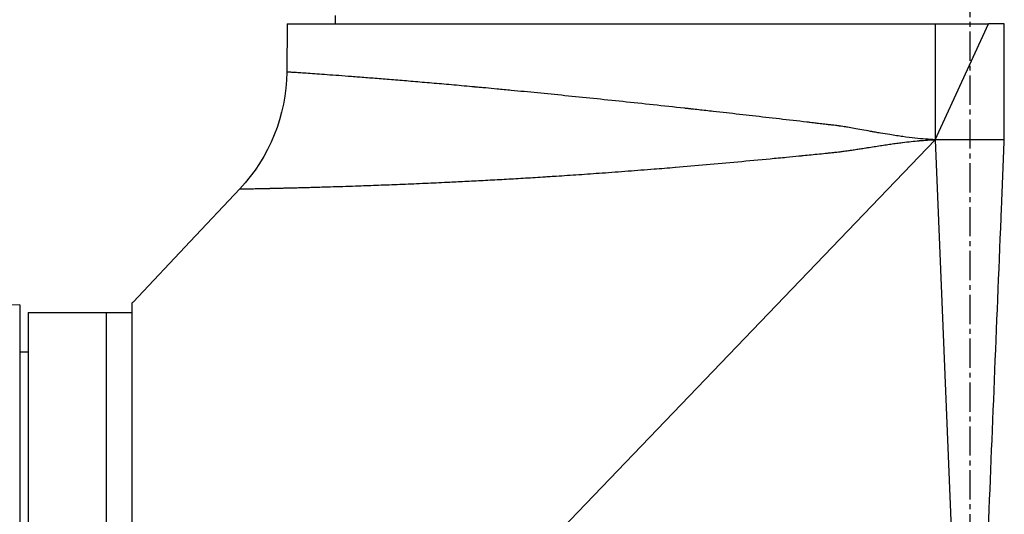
# Model space of a CAD drawing. Header units: millimetres. Extents: x 0 to 4378, y 0 to 2376.
# Tile 362 of 656: x 297 to 354, y 1786 to 1814. Entities that reach past the tile are written whole.
import ezdxf

# ---------------------------------------------------------------- set-up
doc = ezdxf.new("R2010")
doc.units = ezdxf.units.MM
doc.header["$LTSCALE"] = 0.2
doc.linetypes.add('CENTER2', pattern=[1.125, 0.75, -0.125, 0.125, -0.125])
doc.layers.add('02_Center Line', color=1, linetype='CENTER2')

# ---------------------------------------------------------------- blocks, each defined once
blk = doc.blocks.new('A$C078f5041')
for p, q in [((-73.987, 1314.2), (-73.979, 1314.7)), ((-112.7, 1314.2), (-111.78, 1314.2)), ((-112.7, 1307.5), (-112.7, 1314.2)), ((-71.183, 1314.2), (-111.78, 1314.2)), ((-108.7, 1307.501), (-111.78, 1314.2)), ((-108.7, 1314.2), (-108.7, 1307.501)), ((-71.183, 1314.2), (-71.158, 1311.419)), ((-112.7, 1307.5), (-108.7, 1307.501)), ((-108.7, 1307.501), (-110.6, 1260.945)), ((-62.2, 1259.021), (-108.7, 1307.501)), ((-68.436, 1304.649), (-65.564, 1301.6)), ((-65.564, 1301.6), (-65.567, 1301.6)), ((-62.268, 1298.1), (-65.567, 1301.6)), ((-62.2, 1298.027), (-62.2, 1219.5)), ((-55.7, 1297.945), (-55.7, 1218.983)), ((-55.7, 1297.945), (-52.7, 1297.868)), ((-56.2, 1297.5), (-62.2, 1297.5)), ((-60.7, 1297.5), (-60.7, 1219.5)), ((-56.2, 1297.5), (-56.2, 1219.5)), ((-55.7, 1295.213), (-56.2, 1295.221))]:
    blk.add_line(p, q)
blk.add_arc((-61.159, 1311.507), 10, 180.5, 223.2998)
for major_axis, ratio, start_param, end_param in [((0.645, -0.685), 0.008693, 4.712313, 4.818503), ((-0.645, 0.685), 0.008695, 1.57072, 1.676912)]:
    blk.add_ellipse((-62.262, 1298.106), major_axis=major_axis, ratio=ratio, start_param=start_param, end_param=end_param)
for points, knots in [([(-108.7, 1307.501), (-108.524, 1307.507), (-108.336, 1307.518), (-107.945, 1307.548), (-107.741, 1307.568), (-107.305, 1307.615), (-107.072, 1307.644), (-106.585, 1307.711), (-106.331, 1307.749), (-105.891, 1307.819), (-105.711, 1307.849), (-105.435, 1307.897), (-105.341, 1307.913), (-105.2, 1307.939), (-105.152, 1307.947), (-105.08, 1307.96), (-105.044, 1307.967), (-105.008, 1307.974), (-104.984, 1307.978), (-104.973, 1307.98), (-104.78, 1308.016), (-104.611, 1308.047), (-104.294, 1308.104), (-104.146, 1308.13), (-103.872, 1308.178), (-103.745, 1308.2), (-103.56, 1308.23), (-103.496, 1308.241), (-103.372, 1308.26), (-103.314, 1308.269), (-103.233, 1308.281), (-103.206, 1308.285), (-103.168, 1308.291), (-103.156, 1308.292), (-103.138, 1308.295), (-103.129, 1308.296), (-103.12, 1308.297), (-103.114, 1308.298), (-103.109, 1308.299), (-103.083, 1308.303), (-103.047, 1308.307), (-102.954, 1308.319), (-102.898, 1308.326), (-102.763, 1308.342), (-102.686, 1308.351), (-102.51, 1308.372), (-102.412, 1308.384), (-102.194, 1308.409), (-102.075, 1308.423), (-101.851, 1308.45), (-101.751, 1308.461), (-101.586, 1308.481), (-101.525, 1308.488), (-101.432, 1308.499), (-101.4, 1308.502), (-101.352, 1308.508), (-101.336, 1308.51), (-101.307, 1308.513), (-101.295, 1308.515), (-101.278, 1308.516), (-101.273, 1308.517), (-100.733, 1308.58), (-100.204, 1308.641), (-99.157, 1308.762), (-98.64, 1308.821), (-97.617, 1308.937), (-97.111, 1308.994), (-96.357, 1309.079), (-96.103, 1309.107), (-95.568, 1309.167), (-95.287, 1309.198), (-94.871, 1309.245), (-94.733, 1309.26), (-94.527, 1309.283), (-94.424, 1309.294), (-94.305, 1309.307), (-94.254, 1309.313), (-94.22, 1309.316), (-94.204, 1309.318), (-93.573, 1309.387), (-92.97, 1309.453), (-91.78, 1309.581), (-91.193, 1309.643), (-90.038, 1309.765), (-89.47, 1309.824), (-88.352, 1309.939), (-87.802, 1309.995), (-86.723, 1310.103), (-86.194, 1310.156), (-85.159, 1310.258), (-84.652, 1310.307), (-83.879, 1310.381), (-83.605, 1310.407), (-83.112, 1310.453), (-82.893, 1310.474), (-82.568, 1310.504), (-82.461, 1310.514), (-82.301, 1310.529), (-82.247, 1310.534), (-82.155, 1310.543), (-82.115, 1310.546), (-82.062, 1310.551), (-82.048, 1310.552), (-81.629, 1310.591), (-81.229, 1310.627), (-80.448, 1310.697), (-80.066, 1310.731), (-79.323, 1310.795), (-78.96, 1310.826), (-78.257, 1310.885), (-77.916, 1310.914), (-77.254, 1310.968), (-76.935, 1310.994), (-76.318, 1311.043), (-76.021, 1311.067), (-75.451, 1311.111), (-75.178, 1311.132), (-74.656, 1311.172), (-74.407, 1311.19), (-73.934, 1311.226), (-73.709, 1311.242), (-73.289, 1311.273), (-73.093, 1311.287), (-72.729, 1311.313), (-72.56, 1311.324), (-72.251, 1311.346), (-72.11, 1311.356), (-71.856, 1311.373), (-71.744, 1311.381), (-71.548, 1311.394), (-71.465, 1311.399), (-71.327, 1311.408), (-71.273, 1311.412), (-71.195, 1311.417), (-71.171, 1311.419), (-71.16, 1311.419), (-71.158, 1311.419), (-71.158, 1311.419)], [0, 0, 0, 0, 0.0117188, 0.0117188, 0.023182, 0.023182, 0.0350285, 0.0350285, 0.046875, 0.046875, 0.0546875, 0.0546875, 0.0585938, 0.0585938, 0.0605469, 0.0605469, 0.0615234, 0.0620117, 0.0620117, 0.0625, 0.0625, 0.0690209, 0.0690209, 0.0755498, 0.0755498, 0.0820871, 0.0820871, 0.0859375, 0.0859375, 0.0898438, 0.0898438, 0.0917969, 0.0917969, 0.0927734, 0.0927734, 0.0932617, 0.0935059, 0.0935059, 0.09375, 0.09375, 0.098522, 0.098522, 0.1032938, 0.1032938, 0.1080644, 0.1080644, 0.1128336, 0.1128336, 0.1175988, 0.1175988, 0.1210938, 0.1210938, 0.1230469, 0.1230469, 0.1240234, 0.1240234, 0.1245117, 0.1245117, 0.1248779, 0.1248779, 0.125, 0.125, 0.1513918, 0.1513918, 0.1779839, 0.1779839, 0.2048872, 0.2048872, 0.21875, 0.21875, 0.234375, 0.234375, 0.2421875, 0.2421875, 0.2460938, 0.2480469, 0.2490234, 0.2490234, 0.25, 0.25, 0.2828806, 0.2828806, 0.3159068, 0.3159068, 0.3490803, 0.3490803, 0.3824818, 0.3824818, 0.4160126, 0.4160126, 0.4497447, 0.4497447, 0.46875, 0.46875, 0.484375, 0.484375, 0.4921875, 0.4921875, 0.4960938, 0.4960938, 0.4990234, 0.4990234, 0.5, 0.5, 0.5324557, 0.5324557, 0.5646627, 0.5646627, 0.5966257, 0.5966257, 0.628349, 0.628349, 0.6598369, 0.6598369, 0.6910937, 0.6910937, 0.7221233, 0.7221233, 0.7529296, 0.7529296, 0.7838134, 0.7838134, 0.8140829, 0.8140829, 0.8441556, 0.8441556, 0.8740345, 0.8740345, 0.9037227, 0.9037227, 0.9331379, 0.9331379, 0.9623949, 0.9623949, 0.9914305, 0.9914305, 1, 1, 1, 1]), ([(-110.808, 1261.153), (-110.889, 1263.128), (-110.97, 1265.117), (-111.171, 1270.029), (-111.29, 1272.967), (-111.533, 1278.91), (-111.656, 1281.915), (-111.904, 1287.989), (-112.029, 1291.058), (-112.282, 1297.263), (-112.41, 1300.399), (-112.593, 1304.871), (-112.646, 1306.183), (-112.7, 1307.5)], [0.0571197, 0.0571197, 0.0571197, 0.0571197, 0.1842098, 0.1842098, 0.3686379, 0.3686379, 0.5533958, 0.5533958, 0.738344, 0.738344, 0.9235709, 0.9235709, 1, 1, 1, 1]), ([(-68.436, 1304.649), (-68.436, 1304.649), (-68.444, 1304.649), (-68.475, 1304.65), (-68.498, 1304.65), (-68.555, 1304.652), (-68.586, 1304.652), (-68.663, 1304.654), (-68.711, 1304.655), (-68.799, 1304.656), (-68.834, 1304.657), (-68.922, 1304.658), (-68.978, 1304.659), (-69.07, 1304.66), (-69.102, 1304.661), (-69.152, 1304.662), (-69.169, 1304.662), (-69.195, 1304.663), (-69.21, 1304.663), (-69.226, 1304.663), (-69.235, 1304.663), (-69.237, 1304.663), (-69.294, 1304.665), (-69.354, 1304.666), (-69.483, 1304.668), (-69.552, 1304.67), (-69.637, 1304.672), (-69.647, 1304.672), (-69.731, 1304.674), (-69.81, 1304.675), (-69.905, 1304.677), (-69.915, 1304.677), (-69.972, 1304.679), (-70.022, 1304.68), (-70.1, 1304.681), (-70.127, 1304.682), (-70.167, 1304.683), (-70.181, 1304.683), (-70.201, 1304.684), (-70.214, 1304.684), (-70.226, 1304.684), (-70.233, 1304.684), (-70.235, 1304.684), (-70.282, 1304.685), (-70.331, 1304.687), (-70.44, 1304.689), (-70.501, 1304.691), (-70.628, 1304.694), (-70.695, 1304.695), (-70.771, 1304.697), (-70.775, 1304.697), (-70.849, 1304.699), (-70.925, 1304.701), (-71.054, 1304.704), (-71.104, 1304.705), (-71.225, 1304.708), (-71.298, 1304.71), (-71.414, 1304.713), (-71.453, 1304.714), (-71.514, 1304.715), (-71.534, 1304.716), (-71.565, 1304.716), (-71.576, 1304.717), (-71.597, 1304.717), (-71.606, 1304.717), (-71.718, 1304.72), (-71.817, 1304.723), (-72.012, 1304.728), (-72.107, 1304.731), (-72.293, 1304.736), (-72.383, 1304.738), (-72.523, 1304.742), (-72.575, 1304.743), (-72.709, 1304.747), (-72.79, 1304.75), (-72.943, 1304.754), (-73.015, 1304.756), (-73.152, 1304.76), (-73.216, 1304.762), (-73.305, 1304.765), (-73.333, 1304.765), (-73.362, 1304.766), (-73.364, 1304.766), (-73.367, 1304.766), (-73.367, 1304.766), (-73.579, 1304.773), (-73.793, 1304.779), (-74.139, 1304.79), (-74.272, 1304.794), (-74.649, 1304.807), (-74.897, 1304.815), (-75.23, 1304.826), (-75.315, 1304.829), (-75.422, 1304.833), (-75.444, 1304.834), (-75.839, 1304.848), (-76.225, 1304.862), (-77.025, 1304.892), (-77.44, 1304.908), (-78.292, 1304.943), (-78.731, 1304.962), (-79.594, 1305), (-80.016, 1305.019), (-80.492, 1305.042), (-80.535, 1305.044), (-80.585, 1305.046), (-80.594, 1305.047), (-80.922, 1305.063), (-81.254, 1305.079), (-81.945, 1305.114), (-82.304, 1305.133), (-83.021, 1305.171), (-83.376, 1305.191), (-84.099, 1305.231), (-84.467, 1305.253), (-85.214, 1305.297), (-85.593, 1305.32), (-86.086, 1305.351), (-86.193, 1305.358), (-86.454, 1305.375), (-86.609, 1305.384), (-87.19, 1305.422), (-87.625, 1305.451), (-88.512, 1305.512), (-88.964, 1305.544), (-89.914, 1305.612), (-90.414, 1305.649), (-91.415, 1305.725), (-91.914, 1305.764), (-92.823, 1305.837), (-93.228, 1305.87), (-93.651, 1305.905), (-93.663, 1305.906), (-94.258, 1305.956), (-94.851, 1306.007), (-96.053, 1306.112), (-96.662, 1306.167), (-97.893, 1306.28), (-98.516, 1306.338), (-99.459, 1306.428), (-99.776, 1306.459), (-100.332, 1306.513), (-100.571, 1306.536), (-100.875, 1306.566), (-100.941, 1306.573), (-101.021, 1306.581), (-101.036, 1306.582), (-101.364, 1306.615), (-101.678, 1306.646), (-101.995, 1306.678), (-101.995, 1306.678), (-102.153, 1306.694), (-102.311, 1306.71), (-102.469, 1306.727), (-102.469, 1306.727), (-102.549, 1306.735), (-102.628, 1306.743), (-102.746, 1306.755), (-102.786, 1306.759), (-102.863, 1306.767), (-102.9, 1306.771), (-102.94, 1306.775), (-102.944, 1306.776), (-102.984, 1306.78), (-103.033, 1306.786), (-103.155, 1306.801), (-103.23, 1306.811), (-103.391, 1306.833), (-103.475, 1306.844), (-103.582, 1306.859), (-103.595, 1306.861), (-103.691, 1306.875), (-103.779, 1306.887), (-103.965, 1306.915), (-104.063, 1306.929), (-104.25, 1306.958), (-104.337, 1306.971), (-104.453, 1306.989), (-104.478, 1306.993), (-104.562, 1307.006), (-104.623, 1307.015), (-104.716, 1307.03), (-104.748, 1307.034), (-104.796, 1307.042), (-104.82, 1307.046), (-104.845, 1307.05), (-104.861, 1307.052), (-104.871, 1307.054), (-105.005, 1307.075), (-105.128, 1307.094), (-105.375, 1307.133), (-105.498, 1307.152), (-105.736, 1307.188), (-105.85, 1307.205), (-106.077, 1307.239), (-106.19, 1307.255), (-106.415, 1307.287), (-106.526, 1307.302), (-106.688, 1307.323), (-106.743, 1307.33), (-106.8, 1307.337), (-106.802, 1307.338), (-106.978, 1307.36), (-107.145, 1307.379), (-107.465, 1307.414), (-107.618, 1307.429), (-107.777, 1307.443), (-107.785, 1307.443), (-107.95, 1307.458), (-108.105, 1307.469), (-108.407, 1307.488), (-108.555, 1307.495), (-108.7, 1307.501)], [0, 0, 0, 0, 0.022635, 0.022635, 0.044665, 0.044665, 0.0625, 0.0625, 0.082374, 0.082374, 0.09375, 0.09375, 0.109375, 0.109375, 0.117187, 0.117187, 0.121094, 0.121094, 0.123047, 0.124512, 0.124512, 0.125, 0.125, 0.139809, 0.139809, 0.154375, 0.154375, 0.15625, 0.15625, 0.170354, 0.170354, 0.171875, 0.171875, 0.179687, 0.179687, 0.183594, 0.183594, 0.185547, 0.185547, 0.186523, 0.187256, 0.187256, 0.1875, 0.1875, 0.197646, 0.197646, 0.208198, 0.208198, 0.218207, 0.218207, 0.21875, 0.21875, 0.228563, 0.228563, 0.234375, 0.234375, 0.242187, 0.242187, 0.246094, 0.246094, 0.248047, 0.248047, 0.249023, 0.249023, 0.25, 0.25, 0.258596, 0.258596, 0.267249, 0.267249, 0.275973, 0.275973, 0.28125, 0.28125, 0.290055, 0.290055, 0.298885, 0.298885, 0.307711, 0.307711, 0.312012, 0.312012, 0.312378, 0.312378, 0.3125, 0.3125, 0.331918, 0.331918, 0.34375, 0.34375, 0.365585, 0.365585, 0.373047, 0.373047, 0.375, 0.375, 0.40625, 0.40625, 0.4375, 0.4375, 0.468506, 0.468506, 0.496733, 0.496733, 0.499512, 0.499512, 0.5, 0.5, 0.524548, 0.524548, 0.549661, 0.549661, 0.573117, 0.573117, 0.596215, 0.596215, 0.618819, 0.618819, 0.625, 0.625, 0.633846, 0.633846, 0.657861, 0.657861, 0.681625, 0.681625, 0.706757, 0.706757, 0.73075, 0.73075, 0.749512, 0.749512, 0.75, 0.75, 0.78125, 0.78125, 0.8125, 0.8125, 0.84375, 0.84375, 0.859375, 0.859375, 0.871094, 0.871094, 0.874253, 0.874253, 0.875, 0.875, 0.890625, 0.890625, 0.890653, 0.890653, 0.898438, 0.898438, 0.898456, 0.898456, 0.902344, 0.902344, 0.904297, 0.904297, 0.906128, 0.906128, 0.90625, 0.90625, 0.911231, 0.911231, 0.916553, 0.916553, 0.921211, 0.921211, 0.921875, 0.921875, 0.925844, 0.925844, 0.929688, 0.929688, 0.932773, 0.932773, 0.933594, 0.933594, 0.935547, 0.935547, 0.936523, 0.936523, 0.937012, 0.937256, 0.937256, 0.9375, 0.9375, 0.942479, 0.942479, 0.947802, 0.947802, 0.953125, 0.953125, 0.958839, 0.958839, 0.965108, 0.965108, 0.968506, 0.968506, 0.96875, 0.96875, 0.976563, 0.976563, 0.983978, 0.983978, 0.984375, 0.984375, 0.992188, 0.992188, 1, 1, 1, 1]), ([(-111.988, 1260.675), (-112.771, 1261.459), (-113.55, 1262.24), (-115.104, 1263.795), (-115.878, 1264.571), (-117.421, 1266.116), (-118.19, 1266.886), (-119.719, 1268.418), (-120.48, 1269.179), (-121.992, 1270.694), (-122.744, 1271.447), (-124.09, 1272.795), (-124.686, 1273.392), (-125.413, 1274.119), (-125.548, 1274.255), (-126.331, 1275.04), (-126.975, 1275.684), (-128.26, 1276.971), (-128.901, 1277.614), (-130.182, 1278.896), (-130.82, 1279.536), (-131.729, 1280.447), (-132.006, 1280.724), (-132.735, 1281.454), (-133.183, 1281.903), (-133.941, 1282.663), (-134.253, 1282.976), (-134.801, 1283.525), (-135.037, 1283.761), (-135.633, 1284.359), (-135.991, 1284.717), (-136.544, 1285.272), (-136.742, 1285.47), (-137.084, 1285.813), (-137.229, 1285.958), (-137.407, 1286.137), (-137.442, 1286.171), (-137.497, 1286.227), (-137.522, 1286.251), (-137.571, 1286.301), (-137.596, 1286.326), (-137.626, 1286.356), (-137.635, 1286.365), (-137.643, 1286.373), (-137.644, 1286.374), (-137.774, 1286.504), (-137.909, 1286.64), (-138.186, 1286.917), (-138.328, 1287.06), (-138.621, 1287.353), (-138.771, 1287.504), (-139.081, 1287.814), (-139.239, 1287.973), (-139.564, 1288.299), (-139.729, 1288.465), (-140.066, 1288.802), (-140.236, 1288.973), (-140.583, 1289.321), (-140.76, 1289.498), (-141.116, 1289.855), (-141.296, 1290.036), (-141.6, 1290.34), (-141.722, 1290.463), (-142.037, 1290.779), (-142.233, 1290.975), (-142.619, 1291.362), (-142.809, 1291.553), (-143.012, 1291.757), (-143.023, 1291.767), (-143.214, 1291.959), (-143.396, 1292.142), (-143.76, 1292.507), (-143.941, 1292.689), (-144.275, 1293.024), (-144.427, 1293.176), (-144.758, 1293.509), (-144.938, 1293.689), (-145.295, 1294.047), (-145.472, 1294.225), (-145.77, 1294.523), (-145.89, 1294.644), (-146.184, 1294.94), (-146.359, 1295.115), (-146.596, 1295.352), (-146.658, 1295.415), (-146.839, 1295.597), (-146.956, 1295.714), (-147.106, 1295.864), (-147.139, 1295.898), (-147.207, 1295.966), (-147.241, 1296), (-147.308, 1296.068), (-147.341, 1296.101), (-147.389, 1296.149), (-147.405, 1296.165), (-147.439, 1296.199), (-147.457, 1296.217), (-147.653, 1296.414), (-147.823, 1296.585), (-148.148, 1296.911), (-148.303, 1297.067), (-148.601, 1297.367), (-148.745, 1297.511), (-149.022, 1297.789), (-149.155, 1297.923), (-149.411, 1298.18), (-149.534, 1298.304), (-149.769, 1298.539), (-149.88, 1298.651), (-150.092, 1298.864), (-150.192, 1298.965), (-150.351, 1299.124), (-150.412, 1299.186), (-150.55, 1299.325), (-150.623, 1299.398), (-150.698, 1299.473), (-150.704, 1299.48), (-150.78, 1299.556), (-150.843, 1299.619), (-150.96, 1299.737), (-151.014, 1299.791), (-151.112, 1299.89), (-151.156, 1299.934), (-151.215, 1299.994), (-151.233, 1300.012), (-151.276, 1300.055), (-151.299, 1300.078), (-151.34, 1300.119), (-151.358, 1300.137), (-151.39, 1300.169), (-151.404, 1300.183), (-151.428, 1300.207), (-151.438, 1300.218), (-151.455, 1300.235), (-151.461, 1300.241), (-151.472, 1300.252), (-151.476, 1300.256), (-151.48, 1300.26), (-151.48, 1300.26), (-151.481, 1300.261)], [0, 0, 0, 0, 0.0414469, 0.0414469, 0.0830494, 0.0830494, 0.1249008, 0.1249008, 0.1668944, 0.1668944, 0.2091227, 0.2091227, 0.2431558, 0.2431558, 0.2509379, 0.2509379, 0.2884331, 0.2884331, 0.3266289, 0.3266289, 0.3655753, 0.3655753, 0.3827867, 0.3827867, 0.4111135, 0.4111135, 0.4312236, 0.4312236, 0.4466558, 0.4466558, 0.4704458, 0.4704458, 0.4838416, 0.4838416, 0.4937454, 0.4937454, 0.4960937, 0.4960937, 0.4975622, 0.4975622, 0.4990924, 0.4990924, 0.4998798, 0.4998798, 0.5, 0.5, 0.515625, 0.515625, 0.530681, 0.530681, 0.5455116, 0.5455116, 0.5601173, 0.5601173, 0.5745008, 0.5745008, 0.5885568, 0.5885568, 0.6024334, 0.6024334, 0.616041, 0.616041, 0.625, 0.625, 0.6389674, 0.6389674, 0.6521907, 0.6521907, 0.6529348, 0.6529348, 0.6653133, 0.6653133, 0.6774557, 0.6774557, 0.6875, 0.6875, 0.6992974, 0.6992974, 0.7108979, 0.7108979, 0.71875, 0.71875, 0.7302216, 0.7302216, 0.734375, 0.734375, 0.7421875, 0.7421875, 0.7443878, 0.7443878, 0.7465782, 0.7465782, 0.7488369, 0.7488369, 0.75, 0.75, 0.7513839, 0.7513839, 0.7649249, 0.7649249, 0.7782838, 0.7782838, 0.7918729, 0.7918729, 0.8057075, 0.8057075, 0.8199553, 0.8199553, 0.8344527, 0.8344527, 0.849373, 0.849373, 0.8597114, 0.8597114, 0.8736746, 0.8736746, 0.875, 0.875, 0.8893851, 0.8893851, 0.9040038, 0.9040038, 0.9189904, 0.9189904, 0.9263298, 0.9263298, 0.937311, 0.937311, 0.9484587, 0.9484587, 0.959783, 0.959783, 0.9713927, 0.9713927, 0.9831792, 0.9831792, 0.9952444, 0.9952444, 1, 1, 1, 1]), ([(-150.345, 1300.458), (-150.345, 1300.458), (-150.342, 1300.456), (-150.337, 1300.45), (-150.332, 1300.445), (-150.323, 1300.436), (-150.312, 1300.425), (-150.301, 1300.414), (-150.288, 1300.401), (-150.272, 1300.385), (-150.272, 1300.385), (-150.271, 1300.384), (-150.271, 1300.384), (-150.255, 1300.368), (-150.236, 1300.348), (-150.214, 1300.326), (-150.192, 1300.305), (-150.168, 1300.28), (-150.14, 1300.253), (-150.133, 1300.245), (-150.125, 1300.237), (-150.117, 1300.23), (-150.113, 1300.225), (-150.108, 1300.22), (-150.103, 1300.215), (-150.088, 1300.2), (-150.072, 1300.185), (-150.056, 1300.168), (-150.026, 1300.138), (-149.993, 1300.105), (-149.957, 1300.069), (-149.902, 1300.013), (-149.84, 1299.952), (-149.772, 1299.883), (-149.748, 1299.86), (-149.724, 1299.835), (-149.699, 1299.81), (-149.656, 1299.767), (-149.611, 1299.721), (-149.563, 1299.673), (-149.557, 1299.667), (-149.551, 1299.662), (-149.546, 1299.656), (-149.504, 1299.615), (-149.461, 1299.572), (-149.417, 1299.527), (-149.395, 1299.505), (-149.373, 1299.483), (-149.351, 1299.461), (-149.35, 1299.46), (-149.349, 1299.459), (-149.348, 1299.458), (-149.341, 1299.451), (-149.333, 1299.443), (-149.325, 1299.435), (-149.317, 1299.427), (-149.309, 1299.419), (-149.301, 1299.411), (-149.292, 1299.401), (-149.283, 1299.393), (-149.278, 1299.387), (-149.262, 1299.372), (-149.249, 1299.358), (-149.233, 1299.343), (-149.225, 1299.335), (-149.217, 1299.326), (-149.208, 1299.318), (-149.187, 1299.296), (-149.165, 1299.274), (-149.142, 1299.251), (-149.093, 1299.202), (-149.04, 1299.149), (-148.983, 1299.092), (-148.926, 1299.034), (-148.864, 1298.972), (-148.797, 1298.906), (-148.731, 1298.839), (-148.66, 1298.767), (-148.583, 1298.691), (-148.508, 1298.615), (-148.427, 1298.534), (-148.34, 1298.447), (-148.318, 1298.425), (-148.295, 1298.402), (-148.273, 1298.379), (-148.186, 1298.292), (-148.093, 1298.199), (-147.995, 1298.101), (-147.949, 1298.055), (-147.903, 1298.008), (-147.854, 1297.96), (-147.802, 1297.907), (-147.747, 1297.853), (-147.692, 1297.797), (-147.61, 1297.715), (-147.525, 1297.629), (-147.436, 1297.54), (-147.321, 1297.425), (-147.201, 1297.304), (-147.074, 1297.177), (-147.052, 1297.155), (-147.03, 1297.134), (-147.009, 1297.112), (-146.977, 1297.08), (-146.944, 1297.048), (-146.912, 1297.015), (-146.818, 1296.921), (-146.721, 1296.823), (-146.62, 1296.723), (-146.57, 1296.672), (-146.519, 1296.621), (-146.467, 1296.569), (-146.446, 1296.548), (-146.425, 1296.527), (-146.404, 1296.506), (-146.399, 1296.5), (-146.394, 1296.495), (-146.388, 1296.49), (-146.38, 1296.481), (-146.368, 1296.47), (-146.357, 1296.459), (-146.345, 1296.447), (-146.333, 1296.435), (-146.324, 1296.426), (-146.316, 1296.417), (-146.31, 1296.411), (-146.309, 1296.41), (-146.29, 1296.391), (-146.267, 1296.368), (-146.239, 1296.341), (-146.212, 1296.313), (-146.18, 1296.281), (-146.144, 1296.245), (-146.119, 1296.22), (-146.092, 1296.193), (-146.063, 1296.164), (-146.049, 1296.15), (-146.035, 1296.136), (-146.02, 1296.121), (-145.974, 1296.074), (-145.923, 1296.023), (-145.867, 1295.967), (-145.81, 1295.91), (-145.748, 1295.848), (-145.681, 1295.781), (-145.613, 1295.713), (-145.539, 1295.639), (-145.46, 1295.56), (-145.38, 1295.479), (-145.294, 1295.393), (-145.202, 1295.301), (-145.166, 1295.265), (-145.13, 1295.229), (-145.093, 1295.192), (-145.072, 1295.17), (-145.05, 1295.148), (-145.028, 1295.126), (-144.948, 1295.046), (-144.864, 1294.962), (-144.776, 1294.874), (-144.663, 1294.761), (-144.543, 1294.64), (-144.416, 1294.513), (-144.288, 1294.385), (-144.153, 1294.249), (-144.01, 1294.106), (-143.977, 1294.073), (-143.944, 1294.04), (-143.91, 1294.006), (-143.874, 1293.97), (-143.837, 1293.933), (-143.8, 1293.896), (-143.652, 1293.748), (-143.498, 1293.593), (-143.335, 1293.43), (-143.21, 1293.305), (-143.081, 1293.175), (-142.946, 1293.04), (-142.792, 1292.885), (-142.631, 1292.724), (-142.463, 1292.556), (-142.379, 1292.472), (-142.294, 1292.387), (-142.207, 1292.299), (-142.163, 1292.256), (-142.119, 1292.211), (-142.075, 1292.167), (-142.058, 1292.151), (-142.042, 1292.134), (-142.025, 1292.118), (-142.02, 1292.112), (-142.014, 1292.106), (-142.008, 1292.1), (-141.997, 1292.089), (-141.983, 1292.075), (-141.97, 1292.062), (-141.958, 1292.05), (-141.948, 1292.04), (-141.942, 1292.035), (-141.926, 1292.018), (-141.924, 1292.016), (-141.915, 1292.007), (-141.854, 1291.946), (-141.788, 1291.88), (-141.717, 1291.809), (-141.638, 1291.73), (-141.553, 1291.644), (-141.461, 1291.553), (-141.458, 1291.549), (-141.454, 1291.545), (-141.45, 1291.541), (-141.352, 1291.443), (-141.246, 1291.337), (-141.133, 1291.224), (-141.018, 1291.109), (-140.896, 1290.986), (-140.765, 1290.855), (-140.633, 1290.722), (-140.492, 1290.581), (-140.342, 1290.431), (-140.187, 1290.276), (-140.023, 1290.112), (-139.849, 1289.938), (-139.678, 1289.766), (-139.497, 1289.585), (-139.307, 1289.394), (-139.113, 1289.2), (-138.908, 1288.995), (-138.693, 1288.78), (-138.485, 1288.572), (-138.268, 1288.354), (-138.041, 1288.126), (-137.915, 1288), (-137.786, 1287.871), (-137.654, 1287.739), (-137.493, 1287.578), (-137.328, 1287.413), (-137.159, 1287.243), (-137.074, 1287.158), (-136.988, 1287.072), (-136.901, 1286.984), (-136.857, 1286.941), (-136.813, 1286.897), (-136.769, 1286.852), (-136.752, 1286.835), (-136.73, 1286.814), (-136.71, 1286.793), (-136.707, 1286.79), (-136.704, 1286.787), (-136.701, 1286.784), (-136.677, 1286.76), (-136.655, 1286.738), (-136.642, 1286.725), (-136.64, 1286.723), (-136.637, 1286.721), (-136.636, 1286.719), (-136.398, 1286.481), (-136.153, 1286.236), (-135.902, 1285.984), (-135.813, 1285.895), (-135.723, 1285.804), (-135.632, 1285.713), (-135.304, 1285.385), (-134.966, 1285.046), (-134.616, 1284.696), (-134.276, 1284.356), (-133.925, 1284.004), (-133.564, 1283.642), (-133.34, 1283.417), (-133.111, 1283.189), (-132.879, 1282.956), (-132.746, 1282.823), (-132.612, 1282.689), (-132.477, 1282.554), (-132.114, 1282.191), (-131.742, 1281.817), (-131.359, 1281.434), (-130.988, 1281.062), (-130.607, 1280.681), (-130.217, 1280.291), (-130.058, 1280.132), (-129.898, 1279.971), (-129.736, 1279.809), (-129.511, 1279.584), (-129.283, 1279.356), (-129.052, 1279.125), (-128.662, 1278.734), (-128.264, 1278.335), (-127.857, 1277.928), (-127.459, 1277.53), (-127.053, 1277.124), (-126.64, 1276.71), (-126.593, 1276.663), (-126.546, 1276.616), (-126.499, 1276.569), (-126.483, 1276.553), (-126.468, 1276.538), (-126.452, 1276.522), (-126.048, 1276.117), (-125.636, 1275.705), (-125.216, 1275.285), (-124.968, 1275.036), (-124.718, 1274.786), (-124.464, 1274.532), (-124.047, 1274.115), (-123.623, 1273.69), (-123.192, 1273.258), (-123.128, 1273.195), (-123.065, 1273.131), (-123.001, 1273.067), (-122.512, 1272.578), (-122.014, 1272.079), (-121.506, 1271.57), (-121.006, 1271.07), (-120.498, 1270.561), (-119.981, 1270.044), (-119.931, 1269.994), (-119.881, 1269.944), (-119.831, 1269.894), (-119.37, 1269.432), (-118.902, 1268.964), (-118.427, 1268.489), (-117.909, 1267.969), (-117.382, 1267.442), (-116.847, 1266.907), (-116.71, 1266.77), (-116.572, 1266.631), (-116.433, 1266.493), (-116.044, 1266.103), (-115.651, 1265.71), (-115.253, 1265.312), (-114.721, 1264.779), (-114.181, 1264.239), (-113.634, 1263.691), (-113.427, 1263.485), (-113.22, 1263.277), (-113.012, 1263.069), (-112.728, 1262.784), (-112.442, 1262.498), (-112.154, 1262.21), (-112.103, 1262.159), (-112.051, 1262.107), (-111.999, 1262.056), (-111.908, 1261.964), (-111.817, 1261.873), (-111.725, 1261.781), (-111.583, 1261.639), (-111.44, 1261.496), (-111.296, 1261.352)], [0, 0, 0, 0, 0.011661, 0.011661, 0.011661, 0.0239333, 0.0239333, 0.0239333, 0.0350821, 0.0350821, 0.0350821, 0.0354059, 0.0354059, 0.0354059, 0.0467022, 0.0467022, 0.0467022, 0.0577534, 0.0577534, 0.0577534, 0.0607503, 0.0607503, 0.0607503, 0.0625, 0.0625, 0.0625, 0.0679972, 0.0679972, 0.0679972, 0.078125, 0.078125, 0.078125, 0.09375, 0.09375, 0.09375, 0.09908, 0.09908, 0.09908, 0.1083025, 0.1083025, 0.1083025, 0.109375, 0.109375, 0.109375, 0.1171875, 0.1171875, 0.1171875, 0.1209386, 0.1209386, 0.1209386, 0.1210938, 0.1210938, 0.1210938, 0.1222584, 0.1222584, 0.1222584, 0.123429, 0.123429, 0.123429, 0.1249139, 0.1249139, 0.1249139, 0.1290167, 0.1290167, 0.1290167, 0.1312453, 0.1312453, 0.1312453, 0.1368168, 0.1368168, 0.1368168, 0.1487201, 0.1487201, 0.1487201, 0.1606847, 0.1606847, 0.1606847, 0.1726306, 0.1726306, 0.1726306, 0.1844657, 0.1844657, 0.1844657, 0.1875, 0.1875, 0.1875, 0.1990051, 0.1990051, 0.1990051, 0.2043629, 0.2043629, 0.2043629, 0.2102046, 0.2102046, 0.2102046, 0.21875, 0.21875, 0.21875, 0.2297866, 0.2297866, 0.2297866, 0.2316491, 0.2316491, 0.2316491, 0.234375, 0.234375, 0.234375, 0.2421875, 0.2421875, 0.2421875, 0.2460938, 0.2460938, 0.2460938, 0.247666, 0.247666, 0.247666, 0.2480469, 0.2480469, 0.2480469, 0.2486974, 0.2486974, 0.2486974, 0.2493816, 0.2493816, 0.2493816, 0.25, 0.25, 0.25, 0.2582373, 0.2582373, 0.2582373, 0.2665183, 0.2665183, 0.2665183, 0.2721341, 0.2721341, 0.2721341, 0.2748552, 0.2748552, 0.2748552, 0.2832604, 0.2832604, 0.2832604, 0.2917918, 0.2917918, 0.2917918, 0.300406, 0.300406, 0.300406, 0.3091533, 0.3091533, 0.3091533, 0.3125, 0.3125, 0.3125, 0.3144351, 0.3144351, 0.3144351, 0.3214271, 0.3214271, 0.3214271, 0.3304153, 0.3304153, 0.3304153, 0.3394323, 0.3394323, 0.3394323, 0.3415145, 0.3415145, 0.3415145, 0.34375, 0.34375, 0.34375, 0.3525944, 0.3525944, 0.3525944, 0.359375, 0.359375, 0.359375, 0.3671875, 0.3671875, 0.3671875, 0.3710937, 0.3710937, 0.3710937, 0.3730469, 0.3730469, 0.3730469, 0.3737652, 0.3737652, 0.3737652, 0.3740234, 0.3740234, 0.3740234, 0.3744853, 0.3744853, 0.3744853, 0.3749146, 0.3749146, 0.3749146, 0.3763397, 0.3763397, 0.3763397, 0.3858084, 0.3858084, 0.3858084, 0.3962934, 0.3962934, 0.3962934, 0.396733, 0.396733, 0.396733, 0.4078902, 0.4078902, 0.4078902, 0.4192071, 0.4192071, 0.4192071, 0.4306891, 0.4306891, 0.4306891, 0.4425915, 0.4425915, 0.4425915, 0.4543333, 0.4543333, 0.4543333, 0.4663363, 0.4663363, 0.4663363, 0.4779481, 0.4779481, 0.4779481, 0.484375, 0.484375, 0.484375, 0.4921875, 0.4921875, 0.4921875, 0.4960937, 0.4960937, 0.4960937, 0.4980469, 0.4980469, 0.4980469, 0.4988177, 0.4988177, 0.4988177, 0.4989313, 0.4989313, 0.4989313, 0.4998287, 0.4998287, 0.4998287, 0.5, 0.5, 0.5, 0.5230626, 0.5230626, 0.5230626, 0.53125, 0.53125, 0.53125, 0.5607345, 0.5607345, 0.5607345, 0.589414, 0.589414, 0.589414, 0.6071965, 0.6071965, 0.6071965, 0.6173194, 0.6173194, 0.6173194, 0.6445007, 0.6445007, 0.6445007, 0.6708755, 0.6708755, 0.6708755, 0.6816182, 0.6816182, 0.6816182, 0.6965258, 0.6965258, 0.6965258, 0.7217089, 0.7217089, 0.7217089, 0.7462989, 0.7462989, 0.7462989, 0.7490766, 0.7490766, 0.7490766, 0.75, 0.75, 0.75, 0.7738919, 0.7738919, 0.7738919, 0.7880059, 0.7880059, 0.7880059, 0.8112513, 0.8112513, 0.8112513, 0.8146629, 0.8146629, 0.8146629, 0.8408928, 0.8408928, 0.8408928, 0.8667147, 0.8667147, 0.8667147, 0.8691987, 0.8691987, 0.8691987, 0.892148, 0.892148, 0.892148, 0.9172113, 0.9172113, 0.9172113, 0.9236579, 0.9236579, 0.9236579, 0.9417606, 0.9417606, 0.9417606, 0.9660294, 0.9660294, 0.9660294, 0.9751912, 0.9751912, 0.9751912, 0.987671, 0.987671, 0.987671, 0.9899061, 0.9899061, 0.9899061, 0.9938528, 0.9938528, 0.9938528, 1, 1, 1, 1]), ([(-149.9, 1300.246), (-149.9, 1300.246), (-149.9, 1300.246), (-149.9, 1300.245), (-149.9, 1300.245), (-149.899, 1300.245), (-149.898, 1300.244), (-149.896, 1300.242), (-149.893, 1300.239), (-149.883, 1300.229), (-149.873, 1300.219), (-149.833, 1300.179), (-149.793, 1300.139), (-149.634, 1299.979), (-149.475, 1299.821), (-149.127, 1299.473), (-148.967, 1299.312), (-148.543, 1298.888), (-148.264, 1298.609), (-147.773, 1298.118), (-147.584, 1297.929), (-147.156, 1297.502), (-146.915, 1297.261), (-146.373, 1296.718), (-146.067, 1296.413), (-144.892, 1295.238), (-143.935, 1294.281), (-141.52, 1291.866), (-139.999, 1290.345), (-136.524, 1286.869), (-134.527, 1284.873), (-131.341, 1281.687), (-130.199, 1280.545), (-128.45, 1278.796), (-127.852, 1278.198), (-125.939, 1276.284), (-124.608, 1274.953), (-121.653, 1271.998), (-120.022, 1270.367), (-117.318, 1267.663), (-116.251, 1266.597), (-114.071, 1264.416), (-112.96, 1263.305), (-111.569, 1261.914), (-111.291, 1261.636), (-110.845, 1261.19), (-110.637, 1260.983), (-110.29, 1260.635), (-110.104, 1260.45), (-109.728, 1260.073), (-109.634, 1259.979), (-109.118, 1259.463), (-108.933, 1259.278), (-108.647, 1258.992), (-108.545, 1258.89), (-108.275, 1258.62), (-108.106, 1258.451), (-107.711, 1258.056), (-107.493, 1257.838), (-106.966, 1257.311), (-106.623, 1256.968), (-104.878, 1255.223), (-103.467, 1253.812), (-101.295, 1251.64), (-100.524, 1250.869), (-98.277, 1248.622), (-96.808, 1247.153), (-94.022, 1244.367), (-92.702, 1243.046), (-90.802, 1241.147), (-90.208, 1240.553), (-88.469, 1238.814), (-87.337, 1237.682), (-85.198, 1235.543), (-84.189, 1234.533), (-82.293, 1232.638), (-81.402, 1231.746), (-79.728, 1230.072), (-78.942, 1229.287), (-77.521, 1227.866), (-76.88, 1227.225), (-75.727, 1226.071), (-75.208, 1225.553), (-74.28, 1224.624), (-73.864, 1224.209), (-72.776, 1223.12), (-72.146, 1222.49), (-71.172, 1221.516), (-70.799, 1221.143), (-70.35, 1220.694), (-70.234, 1220.578), (-69.934, 1220.279), (-69.766, 1220.111), (-69.402, 1219.746), (-69.236, 1219.58), (-69.068, 1219.413), (-69.026, 1219.37), (-68.984, 1219.328), (-68.973, 1219.318), (-68.963, 1219.307), (-68.96, 1219.304), (-68.957, 1219.302), (-68.957, 1219.301), (-68.956, 1219.301), (-68.956, 1219.3), (-68.956, 1219.3), (-68.956, 1219.3), (-68.956, 1219.3)], [0.000001, 0.000001, 0.000001, 0.000001, 0.015698, 0.015698, 0.031818, 0.031818, 0.064059, 0.064059, 0.128532, 0.128532, 0.257452, 0.257452, 0.515099, 0.515099, 1.03173, 1.03173, 1.376496, 1.376496, 1.83577, 1.83577, 2.097678, 2.097678, 2.396491, 2.396491, 2.737987, 2.737987, 3.650672, 3.650672, 4.866181, 4.866181, 6.274758, 6.274758, 7.036133, 7.036133, 7.4269, 7.4269, 8.279336, 8.279336, 9.300988, 9.300988, 9.960545, 9.960545, 10.647335, 10.647335, 10.810675, 10.810675, 10.926622, 10.926622, 11.059277, 11.059277, 11.195672, 11.195672, 11.271859, 11.271859, 11.313665, 11.313665, 11.383447, 11.383447, 11.476764, 11.476764, 11.651474, 11.651474, 12.36503, 12.36503, 12.758964, 12.758964, 13.517543, 13.517543, 14.21455, 14.21455, 14.534408, 14.534408, 15.158677, 15.158677, 15.738265, 15.738265, 16.275772, 16.275772, 16.779025, 16.779025, 17.219639, 17.219639, 17.604979, 17.604979, 17.941891, 17.941891, 18.532236, 18.532236, 18.976724, 18.976724, 19.143573, 19.143573, 19.436376, 19.436376, 19.876729, 19.876729, 20.096755, 20.096755, 20.206847, 20.206847, 20.26187, 20.26187, 20.289371, 20.289371, 20.303115, 20.303115, 20.316506, 20.316506, 20.316506, 20.316506]), ([(-111.3, 1259.664), (-111.346, 1259.71), (-111.392, 1259.756), (-111.485, 1259.849), (-111.528, 1259.893), (-111.667, 1260.031), (-111.758, 1260.123), (-112.033, 1260.398), (-112.216, 1260.58), (-112.521, 1260.886), (-112.643, 1261.008), (-113.254, 1261.618), (-113.741, 1262.106), (-114.555, 1262.919), (-114.88, 1263.244), (-115.638, 1264.002), (-116.07, 1264.435), (-117.079, 1265.443), (-117.655, 1266.019), (-118.995, 1267.36), (-119.759, 1268.124), (-121.536, 1269.9), (-122.546, 1270.911), (-124.123, 1272.487), (-124.695, 1273.06), (-125.914, 1274.279), (-126.561, 1274.926), (-127.547, 1275.912), (-127.889, 1276.254), (-129.008, 1277.372), (-129.779, 1278.144), (-131.418, 1279.783), (-132.281, 1280.646), (-134.105, 1282.47), (-135.063, 1283.428), (-136.501, 1284.865), (-136.995, 1285.36), (-138.401, 1286.766), (-139.298, 1287.663), (-140.979, 1289.344), (-141.768, 1290.133), (-143.191, 1291.556), (-143.833, 1292.198), (-144.985, 1293.35), (-145.502, 1293.867), (-146.86, 1295.225), (-147.65, 1296.016), (-148.876, 1297.241), (-149.348, 1297.713), (-150.072, 1298.437), (-150.349, 1298.714), (-150.768, 1299.133), (-150.927, 1299.293), (-151.271, 1299.636), (-151.427, 1299.793), (-151.585, 1299.95), (-151.624, 1299.989), (-151.664, 1300.029), (-151.674, 1300.039), (-151.683, 1300.049), (-151.686, 1300.051), (-151.688, 1300.054), (-151.689, 1300.054), (-151.69, 1300.055), (-151.69, 1300.055), (-151.69, 1300.055), (-151.69, 1300.055), (-151.69, 1300.055)], [-7.729646, -7.729646, -7.729646, -7.729646, -7.7105, -7.7105, -7.690784, -7.690784, -7.652085, -7.652085, -7.574411, -7.574411, -7.52262, -7.52262, -7.315388, -7.315388, -7.177354, -7.177354, -6.993313, -6.993313, -6.748015, -6.748015, -6.420978, -6.420978, -5.985072, -5.985072, -5.73644, -5.73644, -5.452577, -5.452577, -5.301087, -5.301087, -4.95462, -4.95462, -4.558517, -4.558517, -4.106103, -4.106103, -3.864795, -3.864795, -3.410322, -3.410322, -2.984789, -2.984789, -2.612354, -2.612354, -2.286343, -2.286343, -1.715455, -1.715455, -1.286664, -1.286664, -0.965099, -0.965099, -0.723763, -0.723763, -0.361864, -0.361864, -0.180905, -0.180905, -0.090468, -0.090468, -0.045241, -0.045241, -0.022623, -0.022623, -0.011312, -0.011312, -0.000001, -0.000001, -0.000001, -0.000001])]:
    blk.add_open_spline(points, degree=3, knots=knots)
at = {"layer": '02_Center Line', "ltscale": 11.288275}
blk.add_line((-110.7, 1422.972), (-110.7, 1191.369), dxfattribs=at)

msp = doc.modelspace()

# ---------------------------------------------------------------- block references
at = {"xscale": -1}
msp.add_blockref('A$C078f5041', (241.743, 499.915), dxfattribs=at)

doc.saveas('drawing.dxf')
